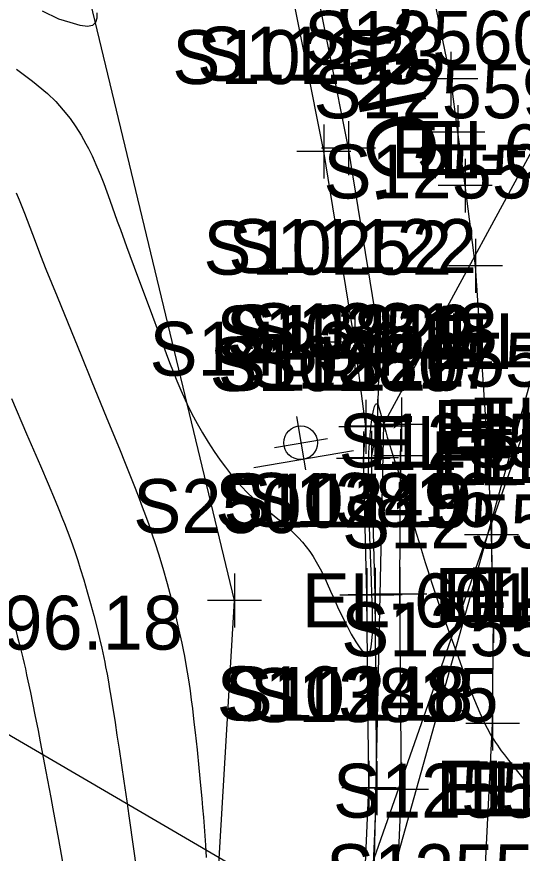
# Model space of a CAD drawing. Extents: x 1729869 to 1735532, y 648588 to 653771.
# Drawn here: x 1730325.8 to 1730363.3, y 652830.1 to 652892.1 of the extents above; entities that cross this region are included whole.
import ezdxf

# ---------------------------------------------------------------- set-up
doc = ezdxf.new("R2010")
doc.units = 0
for name, color, linetype in [('SURVEY - CONTOURS - Index with Text', 7, 'Continuous'), ('SURVEY - CONTOURS - Intermediate with optional Text', 7, 'Continuous'), ('SURVEY - DRAINAGE - Area Shapes', 7, 'Continuous'), ('SURVEY - DRAINAGE - Area Shapes Text', 7, 'Continuous'), ('SURVEY - DTM - Breaklines', 7, 'Continuous'), ('SURVEY - DTM - Breaklines - Points - Elevations', 7, 'Continuous'), ('SURVEY - DTM - Breaklines - Points - Locators', 7, 'Continuous'), ('SURVEY - DTM - Breaklines - Points - Numbers', 7, 'Continuous'), ('SURVEY - TRAFFIC CONTROL - Signs - Points - Elevations', 7, 'Continuous'), ('SURVEY - TRAFFIC CONTROL - Signs - Points - Locators', 7, 'Continuous'), ('SURVEY - TRAFFIC CONTROL - Signs - Points - Numbers', 7, 'Continuous'), ('SURVEY - TRAFFIC CONTROL - Signs and Devices with Text', 7, 'Continuous'), ('SURVEY - TRANSPORTATION - Features', 7, 'Continuous'), ('SURVEY - TRANSPORTATION - Features - Points - Elevations', 7, 'Continuous'), ('SURVEY - TRANSPORTATION - Features - Points - Locators', 7, 'Continuous'), ('SURVEY - TRANSPORTATION - Features - Points - Numbers', 7, 'Continuous'), ('SURVEY - TRANSPORTATION - Features Text', 7, 'Continuous'), ('SURVEY - TRANSPORTATION - Roads', 7, 'Continuous'), ('SURVEY - TRANSPORTATION - Roads - Points - Locators', 7, 'Continuous'), ('SURVEY - TRANSPORTATION - Roads - Points - Numbers', 7, 'Continuous'), ('SURVEY - UTILITIES - Gas with Text', 7, 'Continuous'), ('SURVEY - UTILITIES - Water with Text', 7, 'Continuous')]:
    doc.layers.add(name, color=color, linetype=linetype)

msp = doc.modelspace()

# ---------------------------------------------------------------- linework, layer by layer
at = {"layer": 'SURVEY - CONTOURS - Index with Text'}
msp.add_lwpolyline([(1730325.444, 652863.795), (1730326.564, 652861.181), (1730327.593, 652858.804), (1730328.163, 652857.467), (1730328.682, 652856.232), (1730328.958, 652855.564), (1730329.235, 652854.876), (1730329.374, 652854.522), (1730329.571, 652854.009), (1730329.768, 652853.48), (1730329.965, 652852.933), (1730330.161, 652852.37), (1730330.356, 652851.79), (1730330.548, 652851.192), (1730330.811, 652850.339), (1730331.066, 652849.465), (1730331.312, 652848.581), (1730331.547, 652847.699), (1730331.767, 652846.833), (1730331.971, 652845.992), (1730332.138, 652845.271), (1730332.216, 652844.92), (1730332.29, 652844.575), (1730332.362, 652844.235), (1730332.43, 652843.899), (1730332.537, 652843.341), (1730332.636, 652842.793), (1730332.729, 652842.254), (1730332.817, 652841.724), (1730333.131, 652839.758), (1730333.274, 652838.834), (1730333.428, 652837.794), (1730333.776, 652835.403), (1730333.994, 652833.924), (1730334.148, 652832.845), (1730334.49, 652830.387), (1730334.691, 652828.973)], dxfattribs=at)
at = {"layer": 'SURVEY - CONTOURS - Intermediate with optional Text'}
for points in [[(1730331.778, 652892.419), (1730331.771, 652892.013), (1730331.67, 652891.693), (1730331.448, 652891.482), (1730331.078, 652891.399), (1730330.533, 652891.468), (1730329.787, 652891.708), (1730328.949, 652891.953), (1730327.736, 652892.546)], [(1730325.805, 652888.24), (1730327.013, 652887.353), (1730328.107, 652886.435), (1730328.733, 652885.824), (1730329.291, 652885.204), (1730329.787, 652884.58), (1730330.229, 652883.953), (1730330.622, 652883.326), (1730330.973, 652882.704), (1730331.069, 652882.522), (1730331.163, 652882.341), (1730331.253, 652882.161), (1730331.427, 652881.8), (1730331.511, 652881.62), (1730331.786, 652880.998), (1730332.044, 652880.375), (1730332.287, 652879.753), (1730332.518, 652879.131), (1730332.743, 652878.51), (1730333.296, 652876.962), (1730333.523, 652876.334), (1730333.988, 652875.066), (1730334.8, 652872.885), (1730335.732, 652870.389), (1730336.505, 652868.297), (1730336.927, 652867.149), (1730337.181, 652866.472), (1730337.442, 652865.793), (1730337.715, 652865.111), (1730338.004, 652864.426), (1730338.333, 652863.694), (1730338.486, 652863.37), (1730338.838, 652862.664), (1730339.215, 652861.954), (1730339.616, 652861.249), (1730340.038, 652860.553), (1730340.477, 652859.874), (1730340.932, 652859.217), (1730341.314, 652858.701), (1730341.706, 652858.205), (1730342.107, 652857.728), (1730342.519, 652857.271), (1730342.942, 652856.833), (1730343.377, 652856.416), (1730343.892, 652855.959), (1730344.415, 652855.52), (1730344.938, 652855.092), (1730345.454, 652854.666), (1730345.953, 652854.234), (1730346.428, 652853.789), (1730346.736, 652853.471), (1730347.029, 652853.142), (1730347.308, 652852.8), (1730347.573, 652852.443), (1730347.825, 652852.07), (1730348.064, 652851.68), (1730348.346, 652851.169), (1730348.613, 652850.634), (1730348.872, 652850.08), (1730349.126, 652849.511), (1730349.382, 652848.935), (1730349.643, 652848.354), (1730349.98, 652847.637), (1730350.323, 652846.948), (1730350.661, 652846.313), (1730350.986, 652845.758), (1730351.285, 652845.308), (1730351.549, 652844.99), (1730351.618, 652844.925), (1730351.683, 652844.875), (1730351.716, 652844.854), (1730351.748, 652844.837), (1730351.779, 652844.825), (1730351.808, 652844.817), (1730351.836, 652844.814), (1730351.862, 652844.815), (1730351.885, 652844.821), (1730351.907, 652844.83), (1730351.928, 652844.842), (1730351.948, 652844.859), (1730351.967, 652844.878), (1730351.985, 652844.902), (1730352.013, 652844.947), (1730352.039, 652845), (1730352.063, 652845.062), (1730352.141, 652845.389), (1730352.193, 652845.826), (1730352.223, 652846.353), (1730352.235, 652846.948), (1730352.234, 652847.591), (1730352.223, 652848.263), (1730352.21, 652848.777), (1730352.195, 652849.293), (1730352.159, 652850.324), (1730352.063, 652852.848), (1730352.014, 652854.279), (1730351.986, 652855.277), (1730351.964, 652856.228), (1730351.949, 652857.127), (1730351.943, 652857.786), (1730351.943, 652858.416), (1730351.946, 652858.723), (1730351.956, 652859.27), (1730351.973, 652859.746), (1730351.995, 652860.196), (1730352.024, 652860.645), (1730352.061, 652861.092), (1730352.085, 652861.342), (1730352.112, 652861.589), (1730352.14, 652861.831), (1730352.171, 652862.066), (1730352.203, 652862.293), (1730352.236, 652862.509), (1730352.283, 652862.779), (1730352.308, 652862.902), (1730352.334, 652863.015), (1730352.361, 652863.117), (1730352.388, 652863.207), (1730352.425, 652863.299), (1730352.463, 652863.366), (1730352.504, 652863.403), (1730352.548, 652863.407), (1730352.595, 652863.373), (1730352.644, 652863.297), (1730353.089, 652861.78), (1730353.211, 652861.327), (1730353.325, 652860.927), (1730353.433, 652860.567), (1730353.592, 652860.065), (1730353.924, 652859.052), (1730354.106, 652858.478), (1730354.308, 652857.817), (1730354.64, 652856.699), (1730355.485, 652853.815), (1730355.692, 652853.115), (1730355.993, 652852.123), (1730356.147, 652851.624), (1730356.303, 652851.126), (1730356.461, 652850.634), (1730356.684, 652849.95), (1730356.91, 652849.279), (1730357.137, 652848.62), (1730357.398, 652847.881), (1730357.791, 652846.794), (1730358.582, 652844.639), (1730359.018, 652843.459), (1730359.244, 652842.853), (1730359.425, 652842.375), (1730359.611, 652841.894), (1730359.802, 652841.414), (1730359.997, 652840.94), (1730360.195, 652840.476), (1730360.398, 652840.027), (1730360.51, 652839.79), (1730360.623, 652839.559), (1730360.739, 652839.334), (1730360.856, 652839.114), (1730360.976, 652838.9), (1730361.098, 652838.692), (1730361.228, 652838.483), (1730361.361, 652838.278), (1730361.499, 652838.076), (1730361.642, 652837.875), (1730361.79, 652837.673), (1730362.018, 652837.37), (1730362.332, 652836.964), (1730362.796, 652836.376), (1730364.062, 652834.789)], [(1730325.803, 652879.048), (1730326.011, 652878.551), (1730326.211, 652878.053), (1730326.405, 652877.555), (1730327.2, 652875.464), (1730327.607, 652874.411), (1730328.004, 652873.403), (1730328.407, 652872.392), (1730328.826, 652871.358), (1730330.629, 652866.953), (1730331.364, 652865.163), (1730332.524, 652862.324), (1730333.449, 652860.073), (1730333.886, 652858.996), (1730334.327, 652857.894), (1730334.62, 652857.152), (1730334.918, 652856.384), (1730335.151, 652855.766), (1730335.387, 652855.123), (1730335.625, 652854.454), (1730335.865, 652853.758), (1730336.105, 652853.035), (1730336.344, 652852.284), (1730336.671, 652851.202), (1730336.99, 652850.085), (1730337.295, 652848.952), (1730337.582, 652847.821), (1730337.846, 652846.712), (1730338.082, 652845.643), (1730338.184, 652845.153), (1730338.278, 652844.675), (1730338.365, 652844.207), (1730338.489, 652843.49), (1730338.599, 652842.793), (1730338.698, 652842.113), (1730338.786, 652841.449), (1730338.867, 652840.797), (1730338.987, 652839.777), (1730339.072, 652839.021), (1730339.211, 652837.726), (1730339.345, 652836.413), (1730339.474, 652835.089), (1730339.563, 652834.121), (1730339.624, 652833.436), (1730339.681, 652832.746), (1730339.735, 652832.052), (1730339.786, 652831.357), (1730339.832, 652830.665), (1730339.886, 652829.741)], [(1730325.708, 652846.848), (1730325.878, 652846.203), (1730326.091, 652845.365), (1730326.192, 652844.955), (1730326.29, 652844.55), (1730326.384, 652844.15), (1730326.474, 652843.754), (1730326.571, 652843.307), (1730326.665, 652842.864), (1730326.845, 652841.989), (1730327.18, 652840.337), (1730327.419, 652839.159), (1730327.582, 652838.326), (1730327.996, 652836.121), (1730328.364, 652834.21), (1730328.519, 652833.37), (1730328.927, 652831.088), (1730329.339, 652828.867)]]:
    msp.add_lwpolyline(points, dxfattribs=at)
at = {"layer": 'SURVEY - DRAINAGE - Area Shapes'}
msp.add_lwpolyline([(1730420.11, 652914.757), (1730410.004, 652917.745), (1730375.549, 652915.217), (1730367.509, 652888.559), (1730353.038, 652861.901), (1730352.269, 652824.994), (1730351.531, 652812.297), (1730344.18, 652800.806), (1730336.141, 652758.291), (1730326.493, 652714.857), (1730375.998, 652701.55), (1730398.389, 652800.117), (1730421.474, 652903.014)], close=True, dxfattribs=at)
at = {"layer": 'SURVEY - DRAINAGE - Area Shapes Text'}
msp.add_line((1730367.657, 652814.145), (1730196.608, 652913.653), dxfattribs=at)
at = {"layer": 'SURVEY - DTM - Breaklines'}
for points in [[(1730351.322, 652820.352), (1730351.958, 652834.921), (1730351.82, 652849.216), (1730351.554, 652859.354), (1730351.73, 652861.691), (1730350.926, 652867.987), (1730348.617, 652882.131), (1730345.817, 652896.161), (1730342.17, 652909.765), (1730337.556, 652923.862), (1730332.352, 652936.821), (1730326.227, 652949.957), (1730319.415, 652962.45), (1730311.49, 652974.12), (1730302.705, 652984.601), (1730293.09, 652994.429), (1730281.606, 653004.032), (1730270.802, 653011.865), (1730258.37, 653019.141), (1730245.496, 653025.784), (1730235.733, 653030.282)], [(1730339.071, 652799.686), (1730341.988, 652848.82), (1730328.456, 652905.045), (1730318.892, 652948.813), (1730289.948, 652987.757), (1730243.93, 653016.919)]]:
    msp.add_lwpolyline(points, dxfattribs=at)
at = {"layer": 'SURVEY - DTM - Breaklines - Points - Locators'}
for p, q in [((1730348.617, 652884.131), (1730348.617, 652880.131)), ((1730350.617, 652882.131), (1730346.617, 652882.131)), ((1730350.926, 652869.987), (1730350.926, 652865.987)), ((1730352.926, 652867.987), (1730348.926, 652867.987)), ((1730351.73, 652863.691), (1730351.73, 652859.691)), ((1730353.73, 652861.691), (1730349.73, 652861.691)), ((1730351.554, 652861.354), (1730351.554, 652857.354)), ((1730353.554, 652859.354), (1730349.554, 652859.354)), ((1730351.82, 652851.216), (1730351.82, 652847.216)), ((1730341.988, 652850.82), (1730341.988, 652846.82)), ((1730343.988, 652848.82), (1730339.988, 652848.82)), ((1730353.82, 652849.216), (1730349.82, 652849.216)), ((1730351.958, 652836.921), (1730351.958, 652832.921)), ((1730353.958, 652834.921), (1730349.958, 652834.921))]:
    msp.add_line(p, q, dxfattribs=at)
at = {"layer": 'SURVEY - TRAFFIC CONTROL - Signs - Points - Locators'}
for p, q in [((1730346.59, 652862.464), (1730347.26, 652858.52)), ((1730344.953, 652860.157), (1730348.897, 652860.827))]:
    msp.add_line(p, q, dxfattribs=at)
at = {"layer": 'SURVEY - TRAFFIC CONTROL - Signs and Devices with Text'}
msp.add_line((1730350.827, 652859.914), (1730343.434, 652858.656), dxfattribs=at)
msp.add_circle((1730346.9, 652860.514), 1.25, dxfattribs=at)
at = {"layer": 'SURVEY - TRANSPORTATION - Features'}
for points in [[(1730351.905, 652820.294), (1730352.547, 652834.891), (1730352.422, 652849.231), (1730352.167, 652859.394), (1730352.603, 652861.748), (1730352.773, 652868.109), (1730350.458, 652882.38), (1730347.636, 652896.535), (1730343.937, 652910.295), (1730339.314, 652924.42), (1730334.047, 652937.548), (1730327.886, 652950.764), (1730321.011, 652963.375), (1730313.007, 652975.183), (1730304.076, 652985.845), (1730294.304, 652995.826), (1730282.817, 653005.432), (1730271.781, 653013.436), (1730259.262, 653020.771), (1730246.309, 653027.454), (1730236.487, 653031.988)], [(1730337.984, 652729.244), (1730342.021, 652745.626), (1730345.427, 652760.211), (1730347.561, 652770.688), (1730349.842, 652785.472), (1730351.173, 652795.26), (1730351.847, 652801.896), (1730352.258, 652805.286), (1730353.734, 652820.113), (1730354.383, 652834.797), (1730354.26, 652849.278), (1730354.318, 652859.536), (1730354.374, 652861.866), (1730352.603, 652861.748)]]:
    msp.add_lwpolyline(points, dxfattribs=at)
at = {"layer": 'SURVEY - TRANSPORTATION - Features - Points - Locators'}
for p, q in [((1730350.458, 652884.38), (1730350.458, 652880.38)), ((1730352.458, 652882.38), (1730348.458, 652882.38)), ((1730352.773, 652870.109), (1730352.773, 652866.109)), ((1730354.773, 652868.109), (1730350.773, 652868.109)), ((1730352.603, 652863.748), (1730352.603, 652859.748)), ((1730352.603, 652863.748), (1730352.603, 652859.748)), ((1730354.374, 652863.866), (1730354.374, 652859.866)), ((1730354.603, 652861.748), (1730350.603, 652861.748)), ((1730354.603, 652861.748), (1730350.603, 652861.748)), ((1730356.374, 652861.866), (1730352.374, 652861.866)), ((1730352.167, 652861.394), (1730352.167, 652857.394)), ((1730354.318, 652861.536), (1730354.318, 652857.536)), ((1730354.167, 652859.394), (1730350.167, 652859.394)), ((1730356.318, 652859.536), (1730352.318, 652859.536)), ((1730352.422, 652851.231), (1730352.422, 652847.231)), ((1730354.26, 652851.278), (1730354.26, 652847.278)), ((1730354.422, 652849.231), (1730350.422, 652849.231)), ((1730356.26, 652849.278), (1730352.26, 652849.278)), ((1730352.547, 652836.891), (1730352.547, 652832.891)), ((1730354.383, 652836.797), (1730354.383, 652832.797)), ((1730354.547, 652834.891), (1730350.547, 652834.891)), ((1730356.383, 652834.797), (1730352.383, 652834.797))]:
    msp.add_line(p, q, dxfattribs=at)
at = {"layer": 'SURVEY - TRANSPORTATION - Roads'}
msp.add_lwpolyline([(1730360.537, 652827.706), (1730361.149, 652839.685), (1730361.216, 652847.683), (1730361.064, 652853.681), (1730360.806, 652859.673), (1730359.882, 652873.643), (1730359.11, 652879.592), (1730358.574, 652883.557), (1730358.038, 652887.521), (1730355.627, 652899.275), (1730353.157, 652908.965), (1730349.135, 652922.375), (1730347.318, 652928.093), (1730343.637, 652937.391), (1730340.485, 652944.741), (1730334.362, 652957.331), (1730328.344, 652967.71), (1730321.647, 652977.663)], dxfattribs=at)
at = {"layer": 'SURVEY - TRANSPORTATION - Roads - Points - Locators'}
for p, q in [((1730358.038, 652889.521), (1730358.038, 652885.521)), ((1730360.038, 652887.521), (1730356.038, 652887.521)), ((1730358.574, 652885.557), (1730358.574, 652881.557)), ((1730360.574, 652883.557), (1730356.574, 652883.557)), ((1730359.11, 652881.592), (1730359.11, 652877.592)), ((1730361.11, 652879.592), (1730357.11, 652879.592)), ((1730359.882, 652875.643), (1730359.882, 652871.643)), ((1730361.882, 652873.643), (1730357.882, 652873.643)), ((1730360.806, 652861.673), (1730360.806, 652857.673)), ((1730362.806, 652859.673), (1730358.806, 652859.673)), ((1730361.064, 652855.681), (1730361.064, 652851.681)), ((1730363.064, 652853.681), (1730359.064, 652853.681)), ((1730361.216, 652849.683), (1730361.216, 652845.683)), ((1730363.216, 652847.683), (1730359.216, 652847.683)), ((1730361.149, 652841.685), (1730361.149, 652837.685)), ((1730363.149, 652839.685), (1730359.149, 652839.685))]:
    msp.add_line(p, q, dxfattribs=at)
at = {"layer": 'SURVEY - UTILITIES - Gas with Text'}
msp.add_lwpolyline([(1730630.045, 653341.695), (1730572.276, 653246.075), (1730539.169, 653186.733), (1730446.489, 653075.37), (1730392.782, 652944.979), (1730342.99, 652802.986), (1730321.115, 652716.94), (1730318.369, 652707.324)], dxfattribs=at)
at = {"layer": 'SURVEY - UTILITIES - Water with Text'}
msp.add_lwpolyline([(1730390.836, 652961.218), (1730300.379, 652638.057)], dxfattribs=at)

# ---------------------------------------------------------------- texts
at = {"layer": 'SURVEY - DTM - Breaklines - Points - Elevations'}
for s, p in [('EL-602.29', (1730353.617, 652880.131)), ('EL-602.22', (1730355.926, 652865.987)), ('EL-602.11', (1730356.73, 652859.691)), ('EL-602.18', (1730356.554, 652857.354)), ('EL-602.15', (1730356.82, 652847.216)), ('EL-601.68', (1730346.988, 652846.82)), ('EL-596.18', (1730313.478, 652845.17)), ('EL-601.66', (1730356.958, 652832.921))]:
    msp.add_text(s, height=4, dxfattribs=at).set_placement(p)
at = {"layer": 'SURVEY - DTM - Breaklines - Points - Numbers'}
for s, p in [('S10253', (1730337.377, 652887.131)), ('S10252', (1730339.686, 652872.987)), ('S10251', (1730340.648, 652866.691)), ('S10250', (1730340.141, 652864.354)), ('S10249', (1730340.565, 652854.216)), ('S250', (1730334.479, 652853.82)), ('S10248', (1730340.671, 652839.921))]:
    msp.add_text(s, height=4, dxfattribs=at).set_placement(p)
at = {"layer": 'SURVEY - TRAFFIC CONTROL - Signs - Points - Elevations'}
msp.add_text('EL-602.43', height=4, dxfattribs=at).set_placement((1730351.925, 652858.492))
at = {"layer": 'SURVEY - TRAFFIC CONTROL - Signs - Points - Numbers'}
msp.add_text('S14334', height=4, dxfattribs=at).set_placement((1730335.685, 652865.492))
at = {"layer": 'SURVEY - TRANSPORTATION - Features - Points - Elevations'}
for s, p in [('EL-602.12', (1730355.458, 652880.38)), ('EL-602.09', (1730357.773, 652866.109)), ('EL-601.97', (1730357.603, 652859.748)), ('EL-601.97', (1730357.603, 652859.748)), ('EL-602.07', (1730359.374, 652859.866)), ('EL-601.90', (1730357.167, 652857.394)), ('EL-602.03', (1730359.318, 652857.536)), ('EL-601.78', (1730357.422, 652847.231)), ('EL-601.85', (1730359.26, 652847.278)), ('EL-601.43', (1730357.547, 652832.891)), ('EL-601.55', (1730359.383, 652832.797))]:
    msp.add_text(s, height=4, dxfattribs=at).set_placement(p)
at = {"layer": 'SURVEY - TRANSPORTATION - Features - Points - Numbers'}
for s, p in [('S11123', (1730339.218, 652887.38)), ('S11122', (1730341.533, 652873.109)), ('S13819', (1730341.348, 652866.748)), ('S11121', (1730341.521, 652866.748)), ('S13818', (1730343.087, 652866.866)), ('S13817', (1730343.078, 652864.536)), ('S11120', (1730340.754, 652864.394)), ('S11119', (1730341.167, 652854.231)), ('S13816', (1730342.91, 652854.278)), ('S11118', (1730341.26, 652839.891)), ('S13815', (1730343.143, 652839.797))]:
    msp.add_text(s, height=4, dxfattribs=at).set_placement(p)
at = {"layer": 'SURVEY - TRANSPORTATION - Features Text'}
msp.add_text('CONC.', height=5, rotation=281.2749, dxfattribs=at).set_placement((1730348.504, 652899.072))
at = {"layer": 'SURVEY - TRANSPORTATION - Roads - Points - Numbers'}
for s, p in [('S12560', (1730347.161, 652888.557)), ('S12559', (1730347.855, 652884.592)), ('S12558', (1730348.595, 652878.643)), ('S12557', (1730349.566, 652864.673)), ('S12556', (1730349.714, 652858.681)), ('S12555', (1730349.976, 652852.683)), ('S12554', (1730349.909, 652844.685)), ('S12553', (1730349.297, 652832.706)), ('S12552', (1730348.78, 652826.732))]:
    msp.add_text(s, height=4, dxfattribs=at).set_placement(p)

doc.saveas('drawing.dxf')
